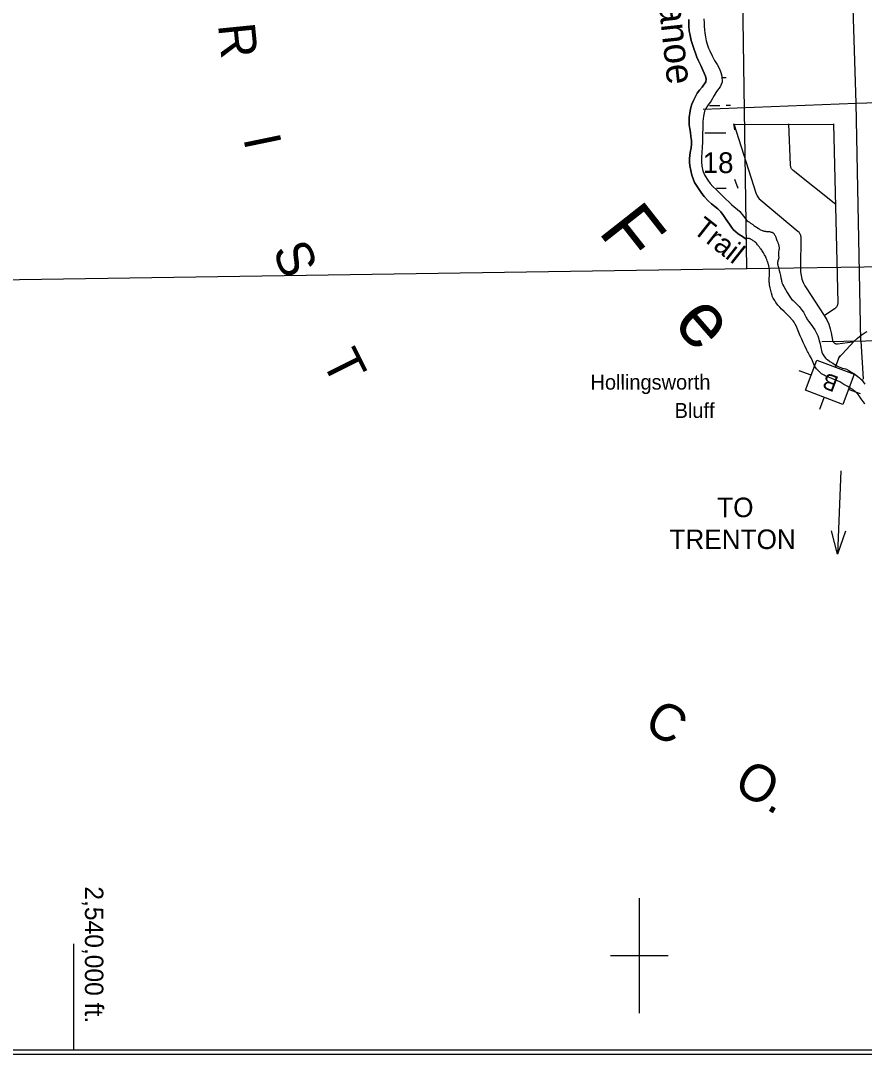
# Model space of a CAD drawing. Extents: x 2480962 to 2688785, y 277103 to 599240.
# Drawn here: x 2507379 to 2525721, y 305468 to 327947 of the extents above; entities that cross this region are included whole.
import ezdxf

# ---------------------------------------------------------------- set-up
doc = ezdxf.new("R2010")
doc.units = 0
for name, color, linetype in [('Coordinate ticks Lat Longs', 7, 'Continuous'), ('Coordinate ticks State Plane', 7, 'Continuous'), ('Culture', 7, 'Continuous'), ('Divided_Highway', 7, 'Continuous'), ('Geographic Features Text', 7, 'Continuous'), ('Lakes and Ponds', 7, 'Continuous'), ('Level 42', 7, 'Continuous'), ('Local Roads Improved', 7, 'Continuous'), ('Local Roads Paved', 7, 'Continuous'), ('Map Border', 7, 'Continuous'), ('Narrow Canals Text', 7, 'Continuous'), ('Narrow River Creek and Branch and Slough', 7, 'Continuous'), ('Railroads Text', 7, 'Continuous'), ('Section Lines', 7, 'Continuous'), ('Section Numbers', 7, 'Continuous'), ('State Roads Related Text', 7, 'Continuous'), ('Swamps', 7, 'Continuous'), ('Township and Range Tics', 7, 'Continuous')]:
    doc.layers.add(name, color=color, linetype=linetype)

msp = doc.modelspace()

# ---------------------------------------------------------------- linework, layer by layer
at = {"layer": 'Coordinate ticks Lat Longs'}
msp.add_line((2508537.028, 305568.254), (2508536.996, 307868.254), dxfattribs=at)
at = {"layer": 'Culture'}
for p, q in [((2525094.059, 320411.244), (2525190.675, 320668.714)), ((2524562.172, 320236.286), (2524304.717, 320332.896)), ((2525637.017, 319832.952), (2525379.547, 319929.567)), ((2524751.044, 319497.142), (2524847.659, 319754.611))]:
    msp.add_line(p, q, dxfattribs=at)
msp.add_lwpolyline([(2525256.347, 319601.252), (2524438.972, 319907.971), (2524685.372, 320564.603), (2525502.748, 320257.884)], close=True, dxfattribs=at)
at = {"layer": 'Divided_Highway'}
for p, q in [((2523169.759, 322555.352), (2522471.387, 368007.737)), ((2523169.759, 322555.352), (2562783.117, 323186.248)), ((2483555.628, 321967.825), (2523169.759, 322555.352)), ((2483555.628, 321967.825), (2523169.759, 322555.352)), ((2483555.628, 321967.825), (2523169.759, 322555.352)), ((2483555.628, 321967.825), (2523169.759, 322555.352))]:
    msp.add_line(p, q, dxfattribs=at)
at = {"layer": 'Lakes and Ponds'}
for points in [[(2523140.198, 323203.191), (2523091.835, 323236.788), (2522979.039, 323309.838), (2522880.142, 323395.046), (2522832.493, 323457.08), (2522786.874, 323520.379), (2522713.831, 323623.868), (2522656.299, 323706.62), (2522598.166, 323789.059), (2522537.232, 323851.96), (2522468.923, 323908.036), (2522400.063, 323965.141), (2522331.71, 324022.929), (2522240.708, 324120.234), (2522190.803, 324184.963), (2522143.379, 324251.54), (2522084.824, 324339.323), (2522031.587, 324430.795), (2521997.711, 324508.068), (2521972.048, 324588.512), (2521946.681, 324688.8), (2521928.109, 324790.46), (2521919.529, 324869.567), (2521918.613, 324948.659), (2521935.368, 325083.065), (2521958.485, 325179.464), (2521966.387, 325259.637), (2521962.985, 325339.8), (2521951.282, 325426.857), (2521939.327, 325513.893), (2521927.47, 325597.927), (2521915.725, 325681.974), (2521911.775, 325762.991), (2521916.202, 325844.275), (2521934.901, 325984.712), (2521950.989, 326058.92), (2521973.562, 326131.352), (2522005.489, 326207.51), (2522040.21, 326282.267), (2522083.458, 326366.838), (2522136.363, 326435.608), (2522192.295, 326502.131), (2522273.313, 326615.115), (2522285.432, 326678.404), (2522268.104, 326743.3), (2522212.888, 326866.996), (2522164.755, 326971.681), (2522116.828, 327076.458), (2522082.07, 327156.846), (2522049.244, 327238.105), (2522017.964, 327323.426), (2521989.573, 327409.847), (2521959.136, 327514.982), (2521933.529, 327621.696), (2521915.126, 327724.383), (2521905.566, 327827.805), (2521908.214, 327972.095)], [(2522234.826, 327989.267), (2522237.183, 327903.126), (2522241.103, 327825.99), (2522246.64, 327748.935), (2522254.803, 327672.735), (2522266.088, 327596.843), (2522283.932, 327505.977), (2522309.82, 327416.934), (2522334.865, 327352.33), (2522363.071, 327289.212), (2522413.265, 327185.02), (2522465.118, 327081.811), (2522517.938, 326990.512), (2522570.942, 326898.491), (2522600.58, 326820.16), (2522620.492, 326738.675), (2522629.685, 326612.532), (2522588.627, 326507.946), (2522503.511, 326404.94), (2522456.297, 326316.325), (2522391.275, 326205.497), (2522310.2, 326098.523), (2522274.445, 326040.533), (2522247.272, 325977.698), (2522220.929, 325867.031), (2522211.329, 325754.946), (2522211.362, 325680.794), (2522210.72, 325606.668), (2522205.864, 325484.397), (2522202.738, 325394.201), (2522199.552, 325304.007), (2522193.148, 325193.707), (2522185.609, 325083.469), (2522181.034, 324979.276), (2522179.56, 324875.029), (2522189.413, 324779.425), (2522213.377, 324685.006), (2522256.413, 324579.225), (2522317.408, 324479.628), (2522372.088, 324409.188), (2522430.807, 324342.466), (2522489.866, 324281.319), (2522550.061, 324221.389), (2522600.508, 324172.723), (2522651.072, 324124.181), (2522713.56, 324064.537), (2522776.311, 324005.166), (2522834.513, 323952.24), (2522893.413, 323900.098), (2522954.358, 323849.151), (2523014.498, 323797.071), (2523095.511, 323697.667), (2523164.475, 323602.155)], [(2523164.475, 323602.155), (2523194.985, 323581.87), (2523225.489, 323561.577), (2523249.583, 323545.534), (2523273.659, 323529.465), (2523285.984, 323520.837), (2523298.02, 323511.806), (2523321.798, 323493.315), (2523337.885, 323481.297), (2523355.666, 323468.853), (2523373.669, 323456.756), (2523410.139, 323433.13), (2523431.186, 323420.129), (2523452.59, 323407.892), (2523467.123, 323400.149), (2523486.906, 323390.325), (2523498.45, 323384.962), (2523509.972, 323380.232), (2523521.696, 323376.314), (2523529.61, 323374.101), (2523540.272, 323371.59), (2523554.648, 323368.908), (2523569.075, 323366.951), (2523583.557, 323365.595), (2523612.593, 323363.659), (2523631.935, 323362.125), (2523642.958, 323360.882), (2523658.715, 323358.667), (2523674.344, 323355.976), (2523684.702, 323353.802), (2523698.453, 323350.293), (2523706.283, 323347.918), (2523715.212, 323344.827), (2523722.5, 323341.736), (2523729.414, 323338.034), (2523733.814, 323335.247), (2523739.422, 323331.157), (2523746.437, 323325.086), (2523750.208, 323321.323), (2523754.305, 323316.782), (2523758.71, 323311.299), (2523763.382, 323304.687), (2523770.625, 323293.188), (2523777.234, 323281.594), (2523781.305, 323273.783), (2523786.334, 323263.234), (2523792.371, 323248.864), (2523795.495, 323240.462), (2523804.592, 323213.344), (2523813.389, 323186.179), (2523819.581, 323168.208), (2523824.581, 323155.014), (2523829.879, 323141.988), (2523840.807, 323115.974), (2523847.882, 323098.285), (2523851.695, 323087.926), (2523856.239, 323073.828), (2523859.969, 323059.642), (2523862.026, 323050.144), (2523864.261, 323037.44), (2523866.385, 323020.452), (2523867.185, 323010.73), (2523867.753, 322999.615), (2523867.832, 322993.541), (2523867.663, 322987.467), (2523866.681, 322975.319), (2523865.634, 322967.218), (2523863.871, 322956.418), (2523855.435, 322913.202), (2523853.496, 322900.849), (2523852.038, 322886.726), (2523851.698, 322879.191), (2523851.707, 322872.868), (2523851.976, 322866.531), (2523853.124, 322853.835), (2523856.639, 322828.404), (2523858.764, 322811.484), (2523859.519, 322801.849), (2523859.728, 322790.879), (2523859.06, 322781.52), (2523857.54, 322772.2), (2523856.144, 322766.005), (2523853.914, 322757.764), (2523843.247, 322724.936), (2523840.46, 322715.571), (2523837.858, 322704.859), (2523836.818, 322699.141), (2523836.04, 322693.034), (2523835.644, 322686.511), (2523835.634, 322674.142), (2523836.184, 322661.736), (2523836.87, 322653.449), (2523838.19, 322642.387), (2523840.685, 322627.626), (2523842.498, 322619.19), (2523844.921, 322609.554), (2523848.157, 322598.553), (2523852.476, 322586.005), (2523858.244, 322571.709)], [(2523660.351, 322527.815), (2523654.7, 322557.596), (2523650.109, 322579.851), (2523642.75, 322613.141), (2523634.941, 322646.365), (2523632.401, 322656.539), (2523627.571, 322674.217), (2523623.666, 322687.391), (2523617.436, 322707.053), (2523610.855, 322726.646), (2523602.023, 322751.24), (2523594.924, 322769.462), (2523589.303, 322783.004), (2523580.348, 322803.115), (2523570.712, 322822.985), (2523564.283, 322835.417), (2523552.58, 322856.843), (2523543.454, 322872.677), (2523529.256, 322896.13), (2523514.513, 322919.323), (2523501.046, 322939.846), (2523490.77, 322955.08), (2523474.909, 322977.596), (2523466.718, 322988.671), (2523458.315, 322999.604), (2523452.511, 323006.823), (2523442.036, 323019.185), (2523425.977, 323037.418), (2523417.988, 323046.553), (2523410.145, 323055.8), (2523403.978, 323063.689), (2523398.874, 323070.827), (2523381.639, 323096.341), (2523377.125, 323102.57), (2523373.598, 323107.133), (2523368.01, 323113.751), (2523361.976, 323120.025), (2523355.538, 323125.863), (2523349.679, 323130.634), (2523344.407, 323134.6), (2523334.932, 323141.188), (2523305.777, 323160.165), (2523289.983, 323170.739), (2523278.084, 323178.466), (2523260.023, 323189.662), (2523250.85, 323195.058), (2523241.551, 323200.305), (2523235.862, 323203.163), (2523230.337, 323205.459), (2523225.007, 323207.283), (2523219.897, 323208.714), (2523215.018, 323209.816), (2523205.688, 323211.288), (2523197.383, 323211.964), (2523190.052, 323212.112), (2523183.619, 323211.918), (2523177.997, 323211.509), (2523168.222, 323210.289), (2523160.99, 323208.976), (2523150.389, 323206.411), (2523140.198, 323203.191)], [(2523858.244, 322571.709), (2523870.636, 322515.728), (2523883.347, 322459.82), (2523895.741, 322407.85), (2523908.375, 322355.941), (2523917.222, 322306.887), (2523921.495, 322282.308), (2523927.335, 322258.012), (2523935.81, 322234.134), (2523952.152, 322199.849), (2523970.275, 322166.313), (2524007.203, 322099.141), (2524045.662, 322032.871), (2524093.392, 321957.14), (2524119.282, 321920.699), (2524147.221, 321885.658), (2524172.34, 321859.144), (2524212.829, 321822.311), (2524252.348, 321784.528), (2524302.229, 321730.134), (2524326.337, 321702.165), (2524349.558, 321673.313), (2524368.719, 321647.299), (2524395.483, 321607.083), (2524420.691, 321565.86), (2524436.207, 321536.533), (2524457.282, 321491.333), (2524468.715, 321469.292), (2524481.905, 321448.303), (2524516.291, 321401.486), (2524550.902, 321354.846), (2524579.448, 321315.171), (2524607.748, 321275.289), (2524643.003, 321220.676), (2524674.914, 321163.794), (2524688.608, 321136.632), (2524706.77, 321094.97), (2524722.05, 321052.112), (2524740.727, 320987.419), (2524757.34, 320922.3), (2524767.385, 320876.038), (2524779.929, 320806.072), (2524786.807, 320771.145), (2524795.166, 320736.451), (2524802.885, 320714.523), (2524810.513, 320698.876), (2524824.273, 320676.405), (2524840.013, 320654.781), (2524857.6, 320632.898), (2524885.628, 320602.518), (2524900.766, 320588.531), (2524916.888, 320575.412), (2524974.409, 320534.364), (2525033.823, 320496.415), (2525111.319, 320450.984), (2525150.747, 320429.749), (2525190.894, 320409.786), (2525207.901, 320402.686), (2525238.8, 320393.21), (2525286.046, 320381.362), (2525309.211, 320374.277), (2525331.54, 320365.049), (2525385.537, 320336.752), (2525438.269, 320305.98), (2525495.287, 320270.407), (2525551.141, 320232.953), (2525579.312, 320212.384), (2525619.44, 320179.063), (2525638.29, 320161.005), (2525656.172, 320141.834), (2525697.204, 320091.142), (2525735.279, 320038.459)], [(2525733.42, 319604.618), (2525700.415, 319654.369), (2525666.357, 319703.453), (2525637.261, 319745.448), (2525607.469, 319786.993), (2525584.051, 319817.425), (2525565.414, 319839.367), (2525535.344, 319870.296), (2525519.208, 319884.651), (2525502.248, 319898.133), (2525468.352, 319922.493), (2525416.354, 319956.684), (2525363.166, 319988.935), (2525320.941, 320013.7), (2525278.565, 320038.2), (2525232.72, 320064.674), (2525185.932, 320089.392), (2525100.771, 320127.437), (2525014.956, 320163.878), (2524940.568, 320195.21), (2524866.125, 320226.559), (2524847.274, 320235.337), (2524815.672, 320253.064), (2524792.995, 320268.174), (2524760.349, 320293.428), (2524729.009, 320321.383), (2524699.624, 320351.617), (2524679.737, 320375.556), (2524666.059, 320394.267), (2524647.577, 320423.625), (2524631.588, 320454.62), (2524621.855, 320477.972), (2524608.934, 320513.499), (2524594.639, 320548.377), (2524563.717, 320612.498), (2524531.326, 320675.926), (2524501.415, 320727.517), (2524486.331, 320753.228), (2524472.249, 320779.487), (2524431.555, 320863.816), (2524392.512, 320948.927), (2524360.457, 321020.575), (2524329.048, 321092.492), (2524300.068, 321164.182), (2524271.593, 321236.112), (2524246.235, 321293.42), (2524218.429, 321349.739), (2524204.894, 321374.602), (2524193.895, 321392.729), (2524175.787, 321418.817), (2524155.441, 321443.254), (2524093.628, 321507.771), (2524030.036, 321570.223), (2523976.384, 321620.672), (2523922.906, 321671.333), (2523881.295, 321714.895), (2523841.929, 321760.676), (2523823.428, 321784.147), (2523797.551, 321820.575), (2523772.895, 321858.137), (2523739.456, 321910.994), (2523725.528, 321938.591), (2523720.017, 321952.93), (2523715.763, 321967.724), (2523703.145, 322022.661), (2523690.679, 322077.61), (2523675.98, 322140.308), (2523661.436, 322203.473), (2523656.084, 322236.306), (2523654.167, 322261.069), (2523653.53, 322298.318), (2523654.169, 322335.549), (2523657.664, 322411.658), (2523660.732, 322487.776), (2523660.736, 322507.793), (2523660.351, 322527.815)]]:
    msp.add_lwpolyline(points, dxfattribs=at)
at = {"layer": 'Local Roads Improved'}
for p, q in [((2522878.76, 325697.463), (2525061.241, 325688.938)), ((2522887.285, 325705.989), (2523359.717, 324205.761)), ((2524114.23, 324807.295), (2524076.973, 325706.724)), ((2525052.715, 325705.989), (2525142.339, 321813.754)), ((2525101.312, 323948.508), (2524173.335, 324690.597)), ((2523472.354, 324040.619), (2524281.59, 323364.596)), ((2524337.797, 323242.811), (2524330.951, 322561.306)), ((2524455.387, 322136.887), (2524848.05, 321538.145)), ((2525070.877, 321676.706), (2524866.727, 321542.294)), ((2525000.962, 321155.725), (2525029.517, 320999.083)), ((2525139.892, 320918.236), (2525462.299, 320959.109))]:
    msp.add_line(p, q, dxfattribs=at)
for points in [[(2522900.355, 325586.112), (2522900.591, 325584.315), (2522903.62, 325571.676), (2522887.285, 325705.989)], [(2524173.336, 324690.597), (2524160.995, 324701.573), (2524149.869, 324713.779), (2524140.08, 324727.081), (2524131.734, 324741.333), (2524124.924, 324756.379), (2524119.725, 324772.055), (2524116.193, 324788.188), (2524114.365, 324804.602), (2524114.23, 324807.295)], [(2523359.717, 324205.761), (2523373.755, 324170.066), (2523391.446, 324136.035), (2523412.599, 324104.039), (2523436.979, 324074.429), (2523464.321, 324047.529), (2523472.354, 324040.619)], [(2524281.59, 323364.596), (2524293.605, 323353.44), (2524304.39, 323341.09), (2524313.823, 323327.68), (2524321.802, 323313.358), (2524328.241, 323298.279), (2524333.07, 323282.611), (2524336.233, 323266.524), (2524337.697, 323250.193), (2524337.797, 323242.811)], [(2524330.951, 322561.306), (2524334.315, 322481.826), (2524345.969, 322403.133), (2524365.785, 322326.092), (2524393.546, 322251.542), (2524428.947, 322180.303), (2524455.387, 322136.887)], [(2525142.339, 321813.754), (2525141.921, 321797.126), (2525139.767, 321780.634), (2525135.902, 321764.457), (2525130.367, 321748.772), (2525123.222, 321733.753), (2525114.546, 321719.561), (2525104.435, 321706.356), (2525093, 321694.278), (2525080.364, 321683.463), (2525070.877, 321676.706)], [(2524848.05, 321538.145), (2524902.701, 321444.461), (2524947.26, 321345.576), (2524981.239, 321242.577), (2525000.962, 321155.725)], [(2525029.517, 320999.083), (2525031.918, 320988.951), (2525035.364, 320979.126), (2525039.819, 320969.714), (2525045.233, 320960.82), (2525051.548, 320952.541), (2525058.693, 320944.966), (2525066.591, 320938.181), (2525075.155, 320932.258), (2525084.291, 320927.262), (2525093.899, 320923.249), (2525103.874, 320920.263), (2525114.106, 320918.335), (2525124.485, 320917.488), (2525134.895, 320917.729), (2525139.892, 320918.236)]]:
    msp.add_lwpolyline(points, dxfattribs=at)
at = {"layer": 'Local Roads Paved'}
msp.add_line((2525151.202, 320596.99), (2525499.381, 320973.559), dxfattribs=at)
msp.add_lwpolyline([(2525499.381, 320973.559), (2525573.282, 321045.534), (2525654.302, 321109.389), (2525741.552, 321164.426), (2525784.525, 321187.113)], dxfattribs=at)
at = {"layer": 'Map Border'}
for p, q in [((2498532.808, 305568.157), (2549907.342, 305569.619)), ((2498432.808, 305468.152), (2549907.37, 305469.617))]:
    msp.add_line(p, q, dxfattribs=at)
at = {"layer": 'Narrow River Creek and Branch and Slough'}
for points in [[(2521908.214, 327972.095), (2521905.566, 327827.805), (2521915.126, 327724.383), (2521933.529, 327621.696), (2521959.136, 327514.982), (2521989.573, 327409.847), (2522017.964, 327323.426), (2522049.244, 327238.105), (2522082.07, 327156.846), (2522116.828, 327076.458), (2522164.755, 326971.681), (2522212.888, 326866.996), (2522268.104, 326743.3), (2522285.432, 326678.404), (2522273.313, 326615.115), (2522192.295, 326502.131), (2522136.363, 326435.608), (2522083.458, 326366.838), (2522040.21, 326282.267), (2522005.489, 326207.51), (2521973.562, 326131.352), (2521950.989, 326058.92), (2521934.901, 325984.712), (2521916.202, 325844.275), (2521911.775, 325762.991), (2521915.725, 325681.974), (2521927.47, 325597.927), (2521939.327, 325513.893), (2521951.282, 325426.857), (2521962.985, 325339.8), (2521966.387, 325259.637), (2521958.485, 325179.464), (2521935.368, 325083.065), (2521918.613, 324948.659), (2521919.529, 324869.567), (2521928.109, 324790.46), (2521946.681, 324688.8), (2521972.048, 324588.512), (2521997.711, 324508.068), (2522031.587, 324430.795), (2522084.824, 324339.323), (2522143.379, 324251.54), (2522190.803, 324184.963), (2522240.708, 324120.234), (2522331.71, 324022.929), (2522400.063, 323965.141), (2522468.923, 323908.036), (2522537.232, 323851.96), (2522598.166, 323789.059), (2522656.299, 323706.62), (2522713.831, 323623.868), (2522786.874, 323520.379), (2522832.493, 323457.08), (2522880.142, 323395.046), (2522979.039, 323309.838), (2523091.835, 323236.788), (2523140.198, 323203.191)], [(2523858.244, 322571.709), (2523870.636, 322515.728), (2523883.347, 322459.82), (2523895.741, 322407.85), (2523908.375, 322355.941), (2523917.222, 322306.887), (2523921.495, 322282.308), (2523927.335, 322258.012), (2523935.81, 322234.134), (2523952.152, 322199.849), (2523970.275, 322166.313), (2524007.203, 322099.141), (2524045.662, 322032.871), (2524093.392, 321957.14), (2524119.282, 321920.699), (2524147.221, 321885.658), (2524172.34, 321859.144), (2524212.829, 321822.311), (2524252.348, 321784.528), (2524302.229, 321730.134), (2524326.337, 321702.165), (2524349.558, 321673.313), (2524368.719, 321647.299), (2524395.483, 321607.083), (2524420.691, 321565.86), (2524436.207, 321536.533), (2524457.282, 321491.333), (2524468.715, 321469.292), (2524481.905, 321448.303), (2524516.291, 321401.486), (2524550.902, 321354.846), (2524579.448, 321315.171), (2524607.748, 321275.289), (2524643.003, 321220.676), (2524674.914, 321163.794), (2524688.608, 321136.632), (2524706.77, 321094.97), (2524722.05, 321052.112), (2524740.727, 320987.419), (2524757.34, 320922.3), (2524767.385, 320876.038), (2524779.929, 320806.072), (2524786.807, 320771.145), (2524795.166, 320736.451), (2524802.885, 320714.523), (2524810.513, 320698.876), (2524824.273, 320676.405), (2524840.013, 320654.781), (2524857.6, 320632.898), (2524885.628, 320602.518), (2524900.766, 320588.531), (2524916.888, 320575.412), (2524974.409, 320534.364), (2525033.823, 320496.415), (2525111.319, 320450.984), (2525150.747, 320429.749), (2525190.894, 320409.786), (2525207.901, 320402.686), (2525238.8, 320393.21), (2525286.046, 320381.362), (2525309.211, 320374.277), (2525331.54, 320365.049), (2525385.537, 320336.752), (2525438.269, 320305.98), (2525495.287, 320270.407), (2525551.141, 320232.953), (2525579.312, 320212.384), (2525619.44, 320179.063), (2525638.29, 320161.005), (2525656.172, 320141.834), (2525697.204, 320091.142), (2525735.279, 320038.459)]]:
    msp.add_lwpolyline(points, dxfattribs=at)
at = {"layer": 'Section Lines'}
for p, q in [((2525546.449, 326156.333), (2525373.369, 331537.881)), ((2525546.449, 326156.333), (2530856.776, 326318.009)), ((2522214.587, 326022.47), (2525546.449, 326156.333)), ((2525648.163, 320982.671), (2525546.449, 326156.333)), ((2524795.645, 320968.974), (2531001.759, 321068.685)), ((2525648.165, 320982.671), (2525698.396, 320148.196))]:
    msp.add_line(p, q, dxfattribs=at)
at = {"layer": 'State Roads Related Text'}
msp.add_line((2525208.262, 318157.444), (2525140.706, 316347.081), dxfattribs=at)
msp.add_lwpolyline([(2525312.738, 316841.924), (2525140.706, 316347.081), (2525006.033, 316853.369)], dxfattribs=at)
at = {"layer": 'Swamps'}
for points in [[(2522633.099, 326707.839), (2522713.963, 326707.841)], [(2522351.982, 326105.203), (2522579.952, 326105.209)], [(2522714.869, 326107.831), (2522810.512, 326107.834)], [(2522252.237, 325507.808), (2522708.488, 325507.821)], [(2522900.731, 324501.126), (2522973.228, 324307.809)], [(2522506.175, 324307.795), (2522713.999, 324307.801)]]:
    msp.add_lwpolyline(points, dxfattribs=at)
at = {"layer": 'Township and Range Tics'}
for p, q in [((2520828.374, 308865.634), (2520828.371, 306365.604)), ((2520203.365, 307615.62), (2521453.38, 307615.618))]:
    msp.add_line(p, q, dxfattribs=at)

# ---------------------------------------------------------------- texts
at = {"layer": 'Coordinate ticks State Plane'}
msp.add_text('2,540,000 ft.', height=400, rotation=270.0007667, dxfattribs=at).set_placement((2508775.996, 309121.024))
at = {"layer": 'Culture'}
for s, height, rotation, p in [('R', 800, 275.7113361, (2511667.762, 327861.37)), ('I', 800, 281.6999194, (2512216.4, 325392.502)), ('S', 800, 292.0268694, (2512846.797, 322958.294)), ('T', 800, 296.5658139, (2513917.341, 320551.665)), ('B', 350, 159.4314722, (2525185.513, 320189.293)), ('C', 800, 329.8277611, (2520891.796, 312543.246)), ('O.', 800, 329.8276944, (2522842.499, 311230.202))]:
    msp.add_text(s, height=height, rotation=rotation, dxfattribs=at).set_placement(p)
at = {"layer": 'Geographic Features Text'}
for s, rotation, p in [('Hollingsworth', 0.0671972, (2519767.564, 319922.595)), ('Bluff', 0.0672, (2521595.782, 319307.769))]:
    msp.add_text(s, height=325, rotation=rotation, dxfattribs=at).set_placement(p)
at = {"layer": 'Level 42'}
for s, rotation, p in [('F', 308.1851917, (2519915.86, 323355.156)), ('e', 311.0171944, (2521531.604, 321356.818))]:
    msp.add_text(s, height=1200, rotation=rotation, dxfattribs=at).set_placement(p)
at = {"layer": 'Narrow Canals Text'}
msp.add_text('Canoe', height=600, rotation=276.1519778, dxfattribs=at).set_placement((2521188.094, 328887.25))
at = {"layer": 'Railroads Text'}
msp.add_text('Trail', height=450, rotation=321.5776639, dxfattribs=at).set_placement((2521969.172, 323360.451))
at = {"layer": 'Section Numbers'}
msp.add_text('18', height=450, rotation=0.06725, dxfattribs=at).set_placement((2522207.943, 324632.909))
at = {"layer": 'State Roads Related Text'}
for s, p in [('TO', (2522522.68, 317149.019)), ('TRENTON', (2521484.54, 316454.283))]:
    msp.add_text(s, height=425, rotation=0.0671417, dxfattribs=at).set_placement(p)

doc.saveas('drawing.dxf')
